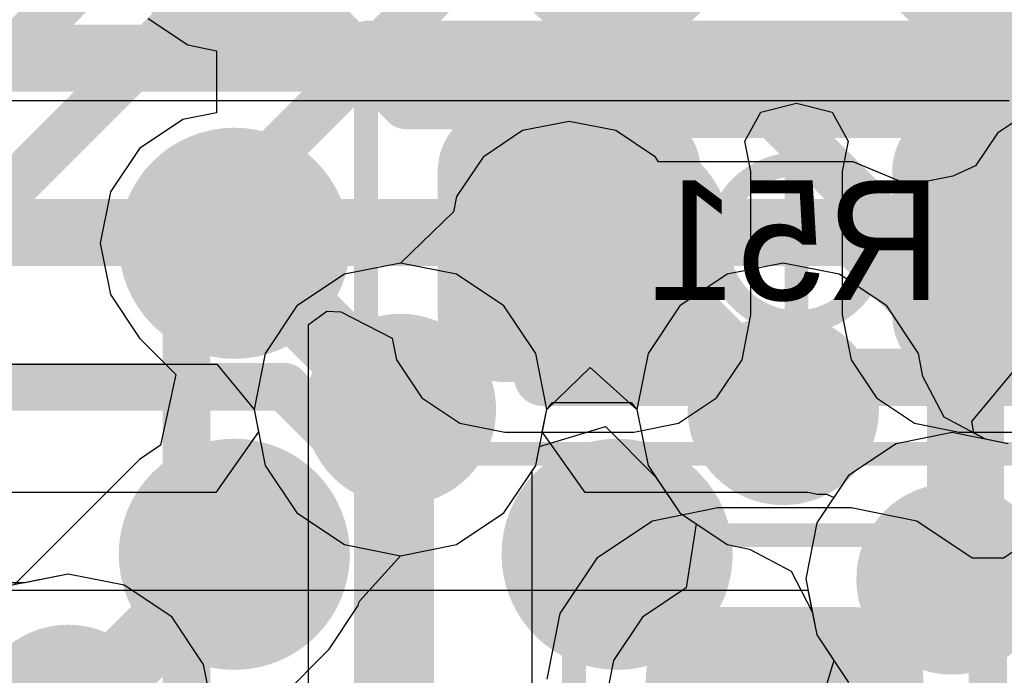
# Model space of a CAD drawing. Header units: millimetres. Extents: x -2 to 68, y -2 to 27.4.
# Tile 468 of 594: x 49.1 to 51.1, y 12.3 to 13.7. Entities that reach past the tile are written whole.
import ezdxf

# ---------------------------------------------------------------- set-up
doc = ezdxf.new("R2010")
doc.units = ezdxf.units.MM
for name, color, linetype in [('BottomLayer', 5, 'Continuous'), ('BottomPaste', 16, 'Continuous'), ('BottomSolder', 6, 'Continuous'), ('DrillGuide', 244, 'Continuous'), ('Mechanical10', 56, 'Continuous'), ('Mechanical17', 56, 'Continuous'), ('Mechanical6', 56, 'Continuous'), ('MidLayer1', 16, 'Continuous'), ('MidLayer2', 76, 'Continuous'), ('MidLayer3', 90, 'Continuous'), ('MidLayer4', 156, 'Continuous'), ('MidLayer5', 130, 'Continuous'), ('MidLayer6', 216, 'Continuous'), ('MidLayer7', 6, 'Continuous'), ('MidLayer8', 54, 'Continuous'), ('MultiLayer', 9, 'Continuous'), ('TopLayer', 1, 'Continuous'), ('TopPaste', 8, 'Continuous'), ('TopSolder', 216, 'Continuous'), ('ViaHoleLayer', 16, 'Continuous')]:
    doc.layers.add(name, color=color, linetype=linetype)

# ---------------------------------------------------------------- blocks, each defined once
blk = doc.blocks.new('MT53D512M32D2DS_053_WT_D_F_________1_168')
at = {"layer": 'TopLayer', "const_width": 0.14}
for points in [[(1.13, 2.925, 1), (1.27, 2.925, 1)], [(1.93, 2.925, 1), (2.07, 2.925, 1)], [(1.13, 2.275, 1), (1.27, 2.275, 1)], [(1.93, 2.275, 1), (2.07, 2.275, 1)]]:
    blk.add_lwpolyline(points, format="xyb", close=True, dxfattribs=at)
at = {"layer": 'TopPaste', "const_width": 0.14}
for points in [[(1.13, 2.925, 1), (1.27, 2.925, 1)], [(1.93, 2.925, 1), (2.07, 2.925, 1)], [(1.13, 2.275, 1), (1.27, 2.275, 1)], [(1.93, 2.275, 1), (2.07, 2.275, 1)]]:
    blk.add_lwpolyline(points, format="xyb", close=True, dxfattribs=at)
at = {"layer": 'TopSolder', "const_width": 0.2416}
for points in [[(1.0792, 2.925, 1), (1.3208, 2.925, 1)], [(1.8792, 2.925, 1), (2.1208, 2.925, 1)], [(1.0792, 2.275, 1), (1.3208, 2.275, 1)], [(1.8792, 2.275, 1), (2.1208, 2.275, 1)], [(1.0792, 1.625, 1), (1.3208, 1.625, 1)], [(1.8792, 1.625, 1), (2.1208, 1.625, 1)]]:
    blk.add_lwpolyline(points, format="xyb", close=True, dxfattribs=at)
blk = doc.blocks.new('RES_0402_B_258')
at = {"layer": 'BottomLayer', "const_width": 0.1402}
for points in [[(-0.6799, 0.1498, 1), (-0.5396, 0.1498, 1)], [(-0.4104, 0.1498, 1), (-0.2701, 0.1498, 1)], [(0.2701, 0.1498, 1), (0.4104, 0.1498, 1)], [(0.5396, 0.1498, 1), (0.6799, 0.1498, 1)], [(-0.6799, -0.1498, 1), (-0.5396, -0.1498, 1)], [(-0.4104, -0.1498, 1), (-0.2701, -0.1498, 1)], [(0.2701, -0.1498, 1), (0.4104, -0.1498, 1)], [(0.5396, -0.1498, 1), (0.6799, -0.1498, 1)]]:
    blk.add_lwpolyline(points, format="xyb", close=True, dxfattribs=at)
at = {"layer": 'BottomLayer'}
for points in [[(-0.3403, 0.29), (-0.6097, 0.29), (-0.3403, -0.29), (-0.6097, -0.29)], [(0.3403, -0.29), (0.6097, -0.29), (0.3403, 0.29), (0.6097, 0.29)], [(-0.2, 0.1498), (-0.75, 0.1498), (-0.2, -0.1498), (-0.75, -0.1498)], [(0.2, -0.1498), (0.75, -0.1498), (0.2, 0.1498), (0.75, 0.1498)]]:
    blk.add_solid(points, dxfattribs=at)
at = {"layer": 'BottomPaste', "const_width": 0.1402}
for points in [[(-0.6799, 0.1498, 1), (-0.5396, 0.1498, 1)], [(-0.4104, 0.1498, 1), (-0.2701, 0.1498, 1)], [(0.2701, 0.1498, 1), (0.4104, 0.1498, 1)], [(0.5396, 0.1498, 1), (0.6799, 0.1498, 1)], [(-0.6799, -0.1498, 1), (-0.5396, -0.1498, 1)], [(-0.4104, -0.1498, 1), (-0.2701, -0.1498, 1)], [(0.2701, -0.1498, 1), (0.4104, -0.1498, 1)], [(0.5396, -0.1498, 1), (0.6799, -0.1498, 1)]]:
    blk.add_lwpolyline(points, format="xyb", close=True, dxfattribs=at)
at = {"layer": 'BottomPaste'}
for points in [[(-0.3403, 0.29), (-0.6097, 0.29), (-0.3403, -0.29), (-0.6097, -0.29)], [(0.3403, -0.29), (0.6097, -0.29), (0.3403, 0.29), (0.6097, 0.29)], [(-0.2, 0.1498), (-0.75, 0.1498), (-0.2, -0.1498), (-0.75, -0.1498)], [(0.2, -0.1498), (0.75, -0.1498), (0.2, 0.1498), (0.75, 0.1498)]]:
    blk.add_solid(points, dxfattribs=at)
at = {"layer": 'BottomSolder', "const_width": 0.1402}
for points in [[(-0.6799, 0.1498, 1), (-0.5396, 0.1498, 1)], [(-0.4104, 0.1498, 1), (-0.2701, 0.1498, 1)], [(0.2701, 0.1498, 1), (0.4104, 0.1498, 1)], [(0.5396, 0.1498, 1), (0.6799, 0.1498, 1)], [(-0.6799, -0.1498, 1), (-0.5396, -0.1498, 1)], [(-0.4104, -0.1498, 1), (-0.2701, -0.1498, 1)], [(0.2701, -0.1498, 1), (0.4104, -0.1498, 1)], [(0.5396, -0.1498, 1), (0.6799, -0.1498, 1)]]:
    blk.add_lwpolyline(points, format="xyb", close=True, dxfattribs=at)
at = {"layer": 'BottomSolder'}
for points in [[(-0.3403, 0.29), (-0.6097, 0.29), (-0.3403, -0.29), (-0.6097, -0.29)], [(0.3403, -0.29), (0.6097, -0.29), (0.3403, 0.29), (0.6097, 0.29)], [(-0.2, 0.1498), (-0.75, 0.1498), (-0.2, -0.1498), (-0.75, -0.1498)], [(0.2, -0.1498), (0.75, -0.1498), (0.2, 0.1498), (0.75, 0.1498)]]:
    blk.add_solid(points, dxfattribs=at)
at = {"layer": 'Mechanical10', "const_width": 0.12}
for points in [[(-0.53, 0.28), (0.53, 0.28)], [(-0.53, -0.28), (-0.53, 0.28)], [(0.53, -0.28), (0.53, 0.28)], [(-0.53, -0.28), (0.53, -0.28)]]:
    blk.add_lwpolyline(points, dxfattribs=at)
at = {"layer": 'Mechanical10', "const_width": 0.06}
for points in [[(-0.56, 0.28, 1), (-0.5, 0.28, 1)], [(-0.56, 0.28, 1), (-0.5, 0.28, 1)], [(0.5, 0.28, 1), (0.56, 0.28, 1)], [(0.5, 0.28, 1), (0.56, 0.28, 1)], [(-0.56, -0.28, 1), (-0.5, -0.28, 1)], [(-0.56, -0.28, 1), (-0.5, -0.28, 1)], [(0.5, -0.28, 1), (0.56, -0.28, 1)], [(0.5, -0.28, 1), (0.56, -0.28, 1)]]:
    blk.add_lwpolyline(points, format="xyb", close=True, dxfattribs=at)
at = {"layer": 'Mechanical6', "const_width": 0.05}
for points in [[(-0.9, 0.44), (0.9, 0.44)], [(-0.9, -0.44), (-0.9, 0.44)], [(0.9, -0.44), (0.9, 0.44)], [(0, -0.22), (0, 0.22)], [(-0.22, 0), (0.22, 0)], [(-0.9, -0.44), (0.9, -0.44)]]:
    blk.add_lwpolyline(points, dxfattribs=at)
at = {"layer": 'Mechanical6'}
for points, const_width in [([(-0.9125, 0.44, 1), (-0.8875, 0.44, 1)], 0.025), ([(-0.9125, 0.44, 1), (-0.8875, 0.44, 1)], 0.025), ([(0.8875, 0.44, 1), (0.9125, 0.44, 1)], 0.025), ([(0.8875, 0.44, 1), (0.9125, 0.44, 1)], 0.025), ([(-0.0125, 0.22, 1), (0.0125, 0.22, 1)], 0.025), ([(0.165, 0, 1), (-0.165, 0, 1)], 0.05), ([(-0.2325, 0, 1), (-0.2075, 0, 1)], 0.025), ([(-0.1775, 0, 1), (-0.1525, 0, 1)], 0.025), ([(0.1525, 0, 1), (0.1775, 0, 1)], 0.025), ([(0.2075, 0, 1), (0.2325, 0, 1)], 0.025), ([(-0.0125, -0.22, 1), (0.0125, -0.22, 1)], 0.025), ([(-0.9125, -0.44, 1), (-0.8875, -0.44, 1)], 0.025), ([(-0.9125, -0.44, 1), (-0.8875, -0.44, 1)], 0.025), ([(0.8875, -0.44, 1), (0.9125, -0.44, 1)], 0.025), ([(0.8875, -0.44, 1), (0.9125, -0.44, 1)], 0.025)]:
    blk.add_lwpolyline(points, format="xyb", close=True, dxfattribs=dict(at, const_width=const_width))
blk = doc.blocks.new('CAP_0402_B_345')
at = {"layer": 'BottomLayer', "const_width": 0.1508}
for points in [[(-0.6746, 0.1392, 1), (-0.5238, 0.1392, 1)], [(-0.3462, 0.1392, 1), (-0.1954, 0.1392, 1)], [(0.1954, 0.1392, 1), (0.3462, 0.1392, 1)], [(0.5238, 0.1392, 1), (0.6746, 0.1392, 1)], [(-0.6746, -0.1392, 1), (-0.5238, -0.1392, 1)], [(-0.3462, -0.1392, 1), (-0.1954, -0.1392, 1)], [(0.1954, -0.1392, 1), (0.3462, -0.1392, 1)], [(0.5238, -0.1392, 1), (0.6746, -0.1392, 1)]]:
    blk.add_lwpolyline(points, format="xyb", close=True, dxfattribs=at)
at = {"layer": 'BottomLayer'}
for points in [[(-0.2708, 0.29), (-0.5992, 0.29), (-0.2708, -0.29), (-0.5992, -0.29)], [(0.2708, -0.29), (0.5992, -0.29), (0.2708, 0.29), (0.5992, 0.29)], [(-0.12, 0.1392), (-0.75, 0.1392), (-0.12, -0.1392), (-0.75, -0.1392)], [(0.12, -0.1392), (0.75, -0.1392), (0.12, 0.1392), (0.75, 0.1392)]]:
    blk.add_solid(points, dxfattribs=at)
at = {"layer": 'BottomPaste', "const_width": 0.1508}
for points in [[(-0.6746, 0.1392, 1), (-0.5238, 0.1392, 1)], [(-0.3462, 0.1392, 1), (-0.1954, 0.1392, 1)], [(0.1954, 0.1392, 1), (0.3462, 0.1392, 1)], [(0.5238, 0.1392, 1), (0.6746, 0.1392, 1)], [(-0.6746, -0.1392, 1), (-0.5238, -0.1392, 1)], [(-0.3462, -0.1392, 1), (-0.1954, -0.1392, 1)], [(0.1954, -0.1392, 1), (0.3462, -0.1392, 1)], [(0.5238, -0.1392, 1), (0.6746, -0.1392, 1)]]:
    blk.add_lwpolyline(points, format="xyb", close=True, dxfattribs=at)
at = {"layer": 'BottomPaste'}
for points in [[(-0.2708, 0.29), (-0.5992, 0.29), (-0.2708, -0.29), (-0.5992, -0.29)], [(0.2708, -0.29), (0.5992, -0.29), (0.2708, 0.29), (0.5992, 0.29)], [(-0.12, 0.1392), (-0.75, 0.1392), (-0.12, -0.1392), (-0.75, -0.1392)], [(0.12, -0.1392), (0.75, -0.1392), (0.12, 0.1392), (0.75, 0.1392)]]:
    blk.add_solid(points, dxfattribs=at)
at = {"layer": 'BottomSolder', "const_width": 0.1508}
for points in [[(-0.6746, 0.1392, 1), (-0.5238, 0.1392, 1)], [(-0.3462, 0.1392, 1), (-0.1954, 0.1392, 1)], [(0.1954, 0.1392, 1), (0.3462, 0.1392, 1)], [(0.5238, 0.1392, 1), (0.6746, 0.1392, 1)], [(-0.6746, -0.1392, 1), (-0.5238, -0.1392, 1)], [(-0.3462, -0.1392, 1), (-0.1954, -0.1392, 1)], [(0.1954, -0.1392, 1), (0.3462, -0.1392, 1)], [(0.5238, -0.1392, 1), (0.6746, -0.1392, 1)]]:
    blk.add_lwpolyline(points, format="xyb", close=True, dxfattribs=at)
at = {"layer": 'BottomSolder'}
for points in [[(-0.2708, 0.29), (-0.5992, 0.29), (-0.2708, -0.29), (-0.5992, -0.29)], [(0.2708, -0.29), (0.5992, -0.29), (0.2708, 0.29), (0.5992, 0.29)], [(-0.12, 0.1392), (-0.75, 0.1392), (-0.12, -0.1392), (-0.75, -0.1392)], [(0.12, -0.1392), (0.75, -0.1392), (0.12, 0.1392), (0.75, 0.1392)]]:
    blk.add_solid(points, dxfattribs=at)
at = {"layer": 'Mechanical10', "const_width": 0.12}
for points in [[(-0.53, 0.28), (0.53, 0.28)], [(-0.53, 0.28), (-0.53, -0.28)], [(0.53, 0.28), (0.53, -0.28)], [(-0.53, -0.28), (0.53, -0.28)]]:
    blk.add_lwpolyline(points, dxfattribs=at)
at = {"layer": 'Mechanical10', "const_width": 0.06}
for points in [[(-0.56, 0.28, 1), (-0.5, 0.28, 1)], [(-0.56, 0.28, 1), (-0.5, 0.28, 1)], [(0.5, 0.28, 1), (0.56, 0.28, 1)], [(0.5, 0.28, 1), (0.56, 0.28, 1)], [(-0.56, -0.28, 1), (-0.5, -0.28, 1)], [(-0.56, -0.28, 1), (-0.5, -0.28, 1)], [(0.5, -0.28, 1), (0.56, -0.28, 1)], [(0.5, -0.28, 1), (0.56, -0.28, 1)]]:
    blk.add_lwpolyline(points, format="xyb", close=True, dxfattribs=at)
at = {"layer": 'Mechanical6', "const_width": 0.05}
for points in [[(-0.9, 0.44), (0.9, 0.44)], [(-0.9, 0.44), (-0.9, -0.44)], [(0.9, 0.44), (0.9, -0.44)], [(0, 0.22), (0, -0.22)], [(-0.22, 0), (0.22, 0)], [(-0.9, -0.44), (0.9, -0.44)]]:
    blk.add_lwpolyline(points, dxfattribs=at)
at = {"layer": 'Mechanical6'}
for points, const_width in [([(-0.9125, 0.44, 1), (-0.8875, 0.44, 1)], 0.025), ([(-0.9125, 0.44, 1), (-0.8875, 0.44, 1)], 0.025), ([(0.8875, 0.44, 1), (0.9125, 0.44, 1)], 0.025), ([(0.8875, 0.44, 1), (0.9125, 0.44, 1)], 0.025), ([(-0.0125, 0.22, 1), (0.0125, 0.22, 1)], 0.025), ([(0.165, 0, 1), (-0.165, 0, 1)], 0.05), ([(-0.2325, 0, 1), (-0.2075, 0, 1)], 0.025), ([(-0.1775, 0, 1), (-0.1525, 0, 1)], 0.025), ([(0.1525, 0, 1), (0.1775, 0, 1)], 0.025), ([(0.2075, 0, 1), (0.2325, 0, 1)], 0.025), ([(-0.0125, -0.22, 1), (0.0125, -0.22, 1)], 0.025), ([(-0.9125, -0.44, 1), (-0.8875, -0.44, 1)], 0.025), ([(-0.9125, -0.44, 1), (-0.8875, -0.44, 1)], 0.025), ([(0.8875, -0.44, 1), (0.9125, -0.44, 1)], 0.025), ([(0.8875, -0.44, 1), (0.9125, -0.44, 1)], 0.025)]:
    blk.add_lwpolyline(points, format="xyb", close=True, dxfattribs=dict(at, const_width=const_width))
blk = doc.blocks.new('CAP_0402_B_346')
at = {"layer": 'BottomLayer', "const_width": 0.1508}
for points in [[(-0.6746, 0.1392, 1), (-0.5238, 0.1392, 1)], [(-0.3462, 0.1392, 1), (-0.1954, 0.1392, 1)], [(0.1954, 0.1392, 1), (0.3462, 0.1392, 1)], [(0.5238, 0.1392, 1), (0.6746, 0.1392, 1)], [(-0.6746, -0.1392, 1), (-0.5238, -0.1392, 1)], [(-0.3462, -0.1392, 1), (-0.1954, -0.1392, 1)], [(0.1954, -0.1392, 1), (0.3462, -0.1392, 1)], [(0.5238, -0.1392, 1), (0.6746, -0.1392, 1)]]:
    blk.add_lwpolyline(points, format="xyb", close=True, dxfattribs=at)
at = {"layer": 'BottomLayer'}
for points in [[(-0.2708, 0.29), (-0.5992, 0.29), (-0.2708, -0.29), (-0.5992, -0.29)], [(0.2708, -0.29), (0.5992, -0.29), (0.2708, 0.29), (0.5992, 0.29)], [(-0.12, 0.1392), (-0.75, 0.1392), (-0.12, -0.1392), (-0.75, -0.1392)], [(0.12, -0.1392), (0.75, -0.1392), (0.12, 0.1392), (0.75, 0.1392)]]:
    blk.add_solid(points, dxfattribs=at)
at = {"layer": 'BottomPaste', "const_width": 0.1508}
for points in [[(-0.6746, 0.1392, 1), (-0.5238, 0.1392, 1)], [(-0.3462, 0.1392, 1), (-0.1954, 0.1392, 1)], [(0.1954, 0.1392, 1), (0.3462, 0.1392, 1)], [(0.5238, 0.1392, 1), (0.6746, 0.1392, 1)], [(-0.6746, -0.1392, 1), (-0.5238, -0.1392, 1)], [(-0.3462, -0.1392, 1), (-0.1954, -0.1392, 1)], [(0.1954, -0.1392, 1), (0.3462, -0.1392, 1)], [(0.5238, -0.1392, 1), (0.6746, -0.1392, 1)]]:
    blk.add_lwpolyline(points, format="xyb", close=True, dxfattribs=at)
at = {"layer": 'BottomPaste'}
for points in [[(-0.2708, 0.29), (-0.5992, 0.29), (-0.2708, -0.29), (-0.5992, -0.29)], [(0.2708, -0.29), (0.5992, -0.29), (0.2708, 0.29), (0.5992, 0.29)], [(-0.12, 0.1392), (-0.75, 0.1392), (-0.12, -0.1392), (-0.75, -0.1392)], [(0.12, -0.1392), (0.75, -0.1392), (0.12, 0.1392), (0.75, 0.1392)]]:
    blk.add_solid(points, dxfattribs=at)
at = {"layer": 'BottomSolder', "const_width": 0.1508}
for points in [[(-0.6746, 0.1392, 1), (-0.5238, 0.1392, 1)], [(-0.3462, 0.1392, 1), (-0.1954, 0.1392, 1)], [(0.1954, 0.1392, 1), (0.3462, 0.1392, 1)], [(0.5238, 0.1392, 1), (0.6746, 0.1392, 1)], [(-0.6746, -0.1392, 1), (-0.5238, -0.1392, 1)], [(-0.3462, -0.1392, 1), (-0.1954, -0.1392, 1)], [(0.1954, -0.1392, 1), (0.3462, -0.1392, 1)], [(0.5238, -0.1392, 1), (0.6746, -0.1392, 1)]]:
    blk.add_lwpolyline(points, format="xyb", close=True, dxfattribs=at)
at = {"layer": 'BottomSolder'}
for points in [[(-0.2708, 0.29), (-0.5992, 0.29), (-0.2708, -0.29), (-0.5992, -0.29)], [(0.2708, -0.29), (0.5992, -0.29), (0.2708, 0.29), (0.5992, 0.29)], [(-0.12, 0.1392), (-0.75, 0.1392), (-0.12, -0.1392), (-0.75, -0.1392)], [(0.12, -0.1392), (0.75, -0.1392), (0.12, 0.1392), (0.75, 0.1392)]]:
    blk.add_solid(points, dxfattribs=at)
at = {"layer": 'Mechanical10', "const_width": 0.12}
for points in [[(-0.53, 0.28), (0.53, 0.28)], [(-0.53, 0.28), (-0.53, -0.28)], [(0.53, 0.28), (0.53, -0.28)], [(-0.53, -0.28), (0.53, -0.28)]]:
    blk.add_lwpolyline(points, dxfattribs=at)
at = {"layer": 'Mechanical10', "const_width": 0.06}
for points in [[(-0.56, 0.28, 1), (-0.5, 0.28, 1)], [(-0.56, 0.28, 1), (-0.5, 0.28, 1)], [(0.5, 0.28, 1), (0.56, 0.28, 1)], [(0.5, 0.28, 1), (0.56, 0.28, 1)], [(-0.56, -0.28, 1), (-0.5, -0.28, 1)], [(-0.56, -0.28, 1), (-0.5, -0.28, 1)], [(0.5, -0.28, 1), (0.56, -0.28, 1)], [(0.5, -0.28, 1), (0.56, -0.28, 1)]]:
    blk.add_lwpolyline(points, format="xyb", close=True, dxfattribs=at)
at = {"layer": 'Mechanical6', "const_width": 0.05}
for points in [[(-0.9, 0.44), (0.9, 0.44)], [(-0.9, 0.44), (-0.9, -0.44)], [(0.9, 0.44), (0.9, -0.44)], [(0, 0.22), (0, -0.22)], [(-0.22, 0), (0.22, 0)], [(-0.9, -0.44), (0.9, -0.44)]]:
    blk.add_lwpolyline(points, dxfattribs=at)
at = {"layer": 'Mechanical6'}
for points, const_width in [([(-0.9125, 0.44, 1), (-0.8875, 0.44, 1)], 0.025), ([(-0.9125, 0.44, 1), (-0.8875, 0.44, 1)], 0.025), ([(0.8875, 0.44, 1), (0.9125, 0.44, 1)], 0.025), ([(0.8875, 0.44, 1), (0.9125, 0.44, 1)], 0.025), ([(-0.0125, 0.22, 1), (0.0125, 0.22, 1)], 0.025), ([(0.165, 0, 1), (-0.165, 0, 1)], 0.05), ([(-0.2325, 0, 1), (-0.2075, 0, 1)], 0.025), ([(-0.1775, 0, 1), (-0.1525, 0, 1)], 0.025), ([(0.1525, 0, 1), (0.1775, 0, 1)], 0.025), ([(0.2075, 0, 1), (0.2325, 0, 1)], 0.025), ([(-0.0125, -0.22, 1), (0.0125, -0.22, 1)], 0.025), ([(-0.9125, -0.44, 1), (-0.8875, -0.44, 1)], 0.025), ([(-0.9125, -0.44, 1), (-0.8875, -0.44, 1)], 0.025), ([(0.8875, -0.44, 1), (0.9125, -0.44, 1)], 0.025), ([(0.8875, -0.44, 1), (0.9125, -0.44, 1)], 0.025)]:
    blk.add_lwpolyline(points, format="xyb", close=True, dxfattribs=dict(at, const_width=const_width))

msp = doc.modelspace()

# ---------------------------------------------------------------- linework, layer by layer
at = {"layer": 'BottomLayer'}
for p, q in [((50.6003, 13.4989), (50.675, 13.5181)), ((50.675, 13.5181), (50.7497, 13.4989)), ((50.567, 13.4386), (50.6003, 13.4989)), ((50.7497, 13.4989), (50.783, 13.4386)), ((50.5797, 13.3748), (50.567, 13.4386)), ((50.783, 13.4386), (50.7703, 13.3748)), ((50.5797, 13.0752), (50.5797, 13.3748)), ((50.7703, 13.3748), (50.7703, 13.0752)), ((49.6549, 13.055), (49.6933, 13.0834)), ((49.6933, 13.0834), (49.7226, 13.0815)), ((49.7226, 13.0815), (49.83, 13.0264)), ((50.5611, 12.9815), (50.5797, 13.0752)), ((50.7703, 13.0752), (50.7889, 12.9815)), ((49.6549, 11.7), (49.6549, 13.055)), ((49.83, 13.0264), (49.8389, 12.9815)), ((49.8389, 12.9815), (49.892, 12.902)), ((50.508, 12.902), (50.5611, 12.9815)), ((50.7889, 12.9815), (50.842, 12.902)), ((49.892, 12.902), (49.9715, 12.8489)), ((50.4285, 12.8489), (50.508, 12.902)), ((50.842, 12.902), (50.9215, 12.8489)), ((49.9715, 12.8489), (50.0652, 12.8303)), ((50.3347, 12.8303), (50.4285, 12.8489)), ((50.9215, 12.8489), (51.0152, 12.8303)), ((50.0652, 12.8303), (50.3347, 12.8303)), ((51.0152, 12.8303), (51.2847, 12.8303)), ((50.5108, 12.6719), (50.3739, 12.6446)), ((50.7892, 12.6719), (50.5108, 12.6719)), ((50.9261, 12.6446), (50.7892, 12.6719)), ((50.3739, 12.6446), (50.2579, 12.5671)), ((51.0421, 12.5671), (50.9261, 12.6446)), ((51.2239, 12.6446), (51.1079, 12.5671)), ((50.2579, 12.5671), (50.1804, 12.4511)), ((51.1079, 12.5671), (51.0421, 12.5671)), ((50.1804, 12.4511), (50.1531, 12.3142))]:
    msp.add_line(p, q, dxfattribs=at)
at = {"layer": 'BottomLayer', "const_width": 0.1}
for points in [[(48.1664, 12.755), (50.7834, 15.3719)], [(48.2493, 12.555), (50.8652, 15.1709)], [(49.4, 13.2301), (49.9904, 13.8205)], [(49.4, 11.7), (49.4, 13.2301)]]:
    msp.add_lwpolyline(points, dxfattribs=at)
at = {"layer": 'BottomLayer'}
for points, const_width in [([(50.125, 13.225, 1), (50.275, 13.225, 1)], 0.15), ([(49.375, 13.2301, 1), (49.425, 13.2301, 1)], 0.05), ([(49.375, 13.2301, 1), (49.425, 13.2301, 1)], 0.05), ([(50.4763, 12.2456, 1), (50.6263, 12.2456, 1)], 0.15)]:
    msp.add_lwpolyline(points, format="xyb", close=True, dxfattribs=dict(at, const_width=const_width))
at = {"layer": 'DrillGuide'}
for points, const_width in [([(49.475, 13.225, 1), (49.525, 13.225, 1)], 0.05), ([(50.175, 13.225, 1), (50.225, 13.225, 1)], 0.05), ([(50.2775, 13.2006, 1), (50.3275, 13.2006, 1)], 0.05), ([(49.7972, 12.8778, 1), (49.8972, 12.8778, 1)], 0.1), ([(50.5972, 12.8778, 1), (50.6972, 12.8778, 1)], 0.1), ([(49.475, 12.575, 1), (49.525, 12.575, 1)], 0.05), ([(50.275, 12.575, 1), (50.325, 12.575, 1)], 0.05), ([(50.95, 12.5235, 1), (51.05, 12.5235, 1)], 0.1), ([(49.1028, 12.2278, 1), (49.2028, 12.2278, 1)], 0.1)]:
    msp.add_lwpolyline(points, format="xyb", close=True, dxfattribs=dict(at, const_width=const_width))
at = {"layer": 'MidLayer1'}
for p, q in [((49.3198, 13.6948), (49.4025, 13.6395)), ((49.4025, 13.6395), (49.4629, 13.6275)), ((49.4629, 13.6275), (49.4629, 13.498)), ((49.3927, 13.484), (49.3017, 13.4233)), ((49.4629, 13.498), (49.3927, 13.484)), ((49.3017, 13.4233), (49.241, 13.3323)), ((49.241, 13.3323), (49.2196, 13.225)), ((49.2196, 13.225), (49.241, 13.1177)), ((49.241, 13.1177), (49.3017, 13.0267)), ((49.3017, 13.0267), (49.3778, 12.9507)), ((49.3778, 12.9507), (49.346, 12.8028)), ((50.1376, 12.8003), (50.2754, 12.8421)), ((50.2754, 12.8421), (50.3804, 12.7372)), ((49.346, 12.8028), (49.3017, 12.7733)), ((50.1298, 12.7608), (50.1376, 12.8003)), ((49.3017, 12.7733), (49.0397, 12.5112)), ((50.0635, 12.6615), (50.1298, 12.7608)), ((50.3804, 12.7372), (50.4309, 12.6615)), ((49.9642, 12.5952), (50.0635, 12.6615)), ((50.4309, 12.6615), (50.5301, 12.5952)), ((49.8472, 12.5719), (49.9642, 12.5952)), ((50.5301, 12.5952), (50.577, 12.5859)), ((50.577, 12.5859), (50.6639, 12.5396)), ((49.7625, 12.4777), (49.8472, 12.5719)), ((50.6639, 12.5396), (50.7079, 12.4545)), ((49.759, 12.4677), (49.7602, 12.4737)), ((49.7602, 12.4737), (49.7625, 12.4777)), ((49.6983, 12.3767), (49.759, 12.4677)), ((50.7079, 12.4545), (50.7174, 12.4065)), ((50.7174, 12.4065), (50.7532, 12.3529)), ((49.4362, 12.1147), (49.6983, 12.3767)), ((50.7532, 12.3529), (50.7134, 12.2237))]:
    msp.add_line(p, q, dxfattribs=at)
for points, const_width in [([(49.5, 13.875), (49.859, 13.516)], 0.105), ([(50.8, 13.875), (51.5, 13.175)], 0.105), ([(49.859, 13.516), (50.609, 13.516)], 0.105), ([(50.609, 13.516), (51.0564, 13.0686)], 0.105), ([(49.5, 13.225), (49.8472, 12.8778)], 0.15), ([(50.3025, 13.2006), (50.3134, 13.2006)], 0.15), ([(50.3134, 13.2006), (50.6362, 12.8778)], 0.15), ([(51.0564, 12.58), (51.0564, 13.0686)], 0.105), ([(50.6362, 12.8778), (50.6472, 12.8778)], 0.15), ([(49.1528, 12.2278), (49.5, 12.575)], 0.15), ([(51, 12.5235), (51.0564, 12.58)], 0.105)]:
    msp.add_lwpolyline(points, dxfattribs=dict(at, const_width=const_width))
for points, const_width in [([(49.8327, 13.516, 1), (49.8852, 13.516, 1)], 0.0525), ([(49.8327, 13.516, 1), (49.8852, 13.516, 1)], 0.0525), ([(50.5827, 13.516, 1), (50.6352, 13.516, 1)], 0.0525), ([(50.5827, 13.516, 1), (50.6352, 13.516, 1)], 0.0525), ([(49.425, 13.225, 1), (49.575, 13.225, 1)], 0.15), ([(50.2275, 13.2006, 1), (50.3775, 13.2006, 1)], 0.15), ([(49.4625, 13.225, 1), (49.5375, 13.225, 1)], 0.075), ([(50.265, 13.2006, 1), (50.34, 13.2006, 1)], 0.075), ([(50.2759, 13.2006, 1), (50.3509, 13.2006, 1)], 0.075), ([(50.2759, 13.2006, 1), (50.3509, 13.2006, 1)], 0.075), ([(51.0302, 13.0686, 1), (51.0827, 13.0686, 1)], 0.0525), ([(51.0302, 13.0686, 1), (51.0827, 13.0686, 1)], 0.0525), ([(49.7472, 12.8778, 1), (49.9472, 12.8778, 1)], 0.2), ([(50.5472, 12.8778, 1), (50.7472, 12.8778, 1)], 0.2), ([(49.8097, 12.8778, 1), (49.8847, 12.8778, 1)], 0.075), ([(50.5987, 12.8778, 1), (50.6737, 12.8778, 1)], 0.075), ([(50.5987, 12.8778, 1), (50.6737, 12.8778, 1)], 0.075), ([(50.6097, 12.8778, 1), (50.6847, 12.8778, 1)], 0.075), ([(49.425, 12.575, 1), (49.575, 12.575, 1)], 0.15), ([(50.225, 12.575, 1), (50.375, 12.575, 1)], 0.15), ([(50.9, 12.5235, 1), (51.1, 12.5235, 1)], 0.2), ([(49.4625, 12.575, 1), (49.5375, 12.575, 1)], 0.075), ([(51.0302, 12.58, 1), (51.0827, 12.58, 1)], 0.0525), ([(51.0302, 12.58, 1), (51.0827, 12.58, 1)], 0.0525), ([(50.9738, 12.5235, 1), (51.0262, 12.5235, 1)], 0.0525), ([(49.0528, 12.2278, 1), (49.2528, 12.2278, 1)], 0.2)]:
    msp.add_lwpolyline(points, format="xyb", close=True, dxfattribs=dict(at, const_width=const_width))
at = {"layer": 'MidLayer2'}
for p, q in [((51.0413, 12.8527), (51.1413, 12.9725)), ((50.1531, 12.8778), (50.1652, 12.8926)), ((50.1652, 12.8926), (50.3292, 12.8926)), ((50.3292, 12.8926), (50.3413, 12.8778)), ((50.1298, 12.7608), (50.1531, 12.8778)), ((50.3413, 12.8778), (50.3646, 12.7608)), ((51.0456, 12.8285), (51.0413, 12.8527)), ((51.0701, 12.8155), (51.0456, 12.8285)), ((51.1171, 12.8061), (51.0701, 12.8155)), ((50.1225, 12.7498), (50.1298, 12.7608)), ((50.3646, 12.7608), (50.4309, 12.6615)), ((50.1225, 12.1572), (50.1225, 12.7498)), ((50.4309, 12.6615), (50.5301, 12.5952)), ((50.5301, 12.5952), (50.577, 12.5859)), ((50.577, 12.5859), (50.6639, 12.5396)), ((50.6639, 12.5396), (50.7079, 12.4545)), ((50.7079, 12.4545), (50.7174, 12.4065)), ((50.7174, 12.4065), (50.7532, 12.3529)), ((50.7532, 12.3529), (50.7134, 12.2237))]:
    msp.add_line(p, q, dxfattribs=at)
at = {"layer": 'MidLayer2', "const_width": 0.14}
for points in [[(51.015, 13.612), (51.258, 13.855)], [(45.653, 13.612), (51.015, 13.612)], [(45.7238, 13.2478), (51.9549, 13.2478)], [(49.8472, 12.1572), (49.8472, 12.8778)]]:
    msp.add_lwpolyline(points, dxfattribs=at)
at = {"layer": 'MidLayer2'}
for points, const_width in [([(50.98, 13.612, 1), (51.05, 13.612, 1)], 0.07), ([(50.98, 13.612, 1), (51.05, 13.612, 1)], 0.07), ([(49.7472, 12.8778, 1), (49.9472, 12.8778, 1)], 0.2), ([(50.5472, 12.8778, 1), (50.7472, 12.8778, 1)], 0.2), ([(49.8122, 12.8778, 1), (49.8822, 12.8778, 1)], 0.07), ([(50.9, 12.5235, 1), (51.1, 12.5235, 1)], 0.2), ([(49.0528, 12.2278, 1), (49.2528, 12.2278, 1)], 0.2)]:
    msp.add_lwpolyline(points, format="xyb", close=True, dxfattribs=dict(at, const_width=const_width))
at = {"layer": 'MidLayer3'}
for p, q in [((51.1192, 13.5231), (40.7557, 13.5231)), ((48.7364, 12.9725), (49.4636, 12.9725)), ((49.4636, 12.9725), (49.5413, 12.8778)), ((50.1531, 12.8778), (50.1652, 12.8926)), ((50.1652, 12.8926), (50.3292, 12.8926)), ((50.3292, 12.8926), (50.3413, 12.8778)), ((49.5413, 12.8778), (49.5646, 12.7608)), ((50.1298, 12.7608), (50.1531, 12.8778)), ((50.3413, 12.8778), (50.3646, 12.7608)), ((49.5646, 12.7608), (49.6309, 12.6615)), ((50.0635, 12.6615), (50.1298, 12.7608)), ((50.3646, 12.7608), (50.4309, 12.6615)), ((49.6309, 12.6615), (49.7301, 12.5952)), ((49.9642, 12.5952), (50.0635, 12.6615)), ((50.4309, 12.6615), (50.5301, 12.5952)), ((49.7301, 12.5952), (49.8472, 12.5719)), ((49.8472, 12.5719), (49.9642, 12.5952)), ((50.5301, 12.5952), (50.577, 12.5859)), ((50.577, 12.5859), (50.6639, 12.5396)), ((49.1528, 12.5337), (49.0358, 12.5104)), ((49.2699, 12.5104), (49.1528, 12.5337)), ((50.6639, 12.5396), (50.7079, 12.4545)), ((49.3691, 12.4441), (49.2699, 12.5104)), ((50.7079, 12.4545), (50.7174, 12.4065)), ((49.4354, 12.3449), (49.3691, 12.4441)), ((50.7174, 12.4065), (50.7532, 12.3529)), ((50.7532, 12.3529), (50.7134, 12.2237)), ((49.4587, 12.2278), (49.4354, 12.3449))]:
    msp.add_line(p, q, dxfattribs=at)
at = {"layer": 'MidLayer3', "const_width": 0.14}
for points in [[(43.228, 13.2478), (51.1192, 13.2478)], [(51.1192, 13.2478), (51.274, 13.093)]]:
    msp.add_lwpolyline(points, dxfattribs=at)
at = {"layer": 'MidLayer3'}
for points, const_width in [([(51.0842, 13.2478, 1), (51.1542, 13.2478, 1)], 0.07), ([(51.0842, 13.2478, 1), (51.1542, 13.2478, 1)], 0.07), ([(49.7472, 12.8778, 1), (49.9472, 12.8778, 1)], 0.2), ([(50.5472, 12.8778, 1), (50.7472, 12.8778, 1)], 0.2), ([(50.9, 12.5235, 1), (51.1, 12.5235, 1)], 0.2), ([(49.0528, 12.2278, 1), (49.2528, 12.2278, 1)], 0.2)]:
    msp.add_lwpolyline(points, format="xyb", close=True, dxfattribs=dict(at, const_width=const_width))
at = {"layer": 'MidLayer4'}
for p, q in [((51.1775, 13.5105), (51.0948, 13.4552)), ((50.2, 13.4799), (50.1025, 13.4605)), ((50.2975, 13.4605), (50.2, 13.4799)), ((50.1025, 13.4605), (50.0198, 13.4052)), ((50.3802, 13.4052), (50.2975, 13.4605)), ((51.0948, 13.4552), (51.0493, 13.3872)), ((50.0198, 13.4052), (49.9645, 13.3225)), ((50.3868, 13.3954), (50.3802, 13.4052)), ((50.7932, 13.3954), (50.3868, 13.3954)), ((50.9053, 13.3489), (50.7932, 13.3954)), ((50.7932, 13.3954), (50.7932, 13.3954)), ((51.0493, 13.3872), (51.0016, 13.3651)), ((51.0016, 13.3651), (50.9108, 13.3472)), ((50.9108, 13.3472), (50.9053, 13.3489)), ((49.9645, 13.3225), (49.9582, 13.2911)), ((49.9582, 13.2911), (49.8472, 13.1837)), ((49.8472, 13.1837), (49.7301, 13.1604)), ((49.7301, 13.1604), (49.6309, 13.0941)), ((49.6309, 13.0941), (49.5646, 12.9949)), ((49.5646, 12.9949), (49.5413, 12.8778)), ((50.1531, 12.8778), (50.2439, 12.9652)), ((50.2439, 12.9652), (50.3413, 12.8778)), ((49.5413, 12.8778), (49.5646, 12.7608)), ((50.1298, 12.7608), (50.1531, 12.8778)), ((50.3413, 12.8778), (50.3646, 12.7608)), ((49.5646, 12.7608), (49.6309, 12.6615)), ((50.0635, 12.6615), (50.1298, 12.7608)), ((50.3646, 12.7608), (50.4309, 12.6615)), ((49.6309, 12.6615), (49.7301, 12.5952)), ((49.9642, 12.5952), (50.0635, 12.6615)), ((50.4309, 12.6615), (50.4654, 12.6384)), ((50.4654, 12.6384), (50.444, 12.5047)), ((49.7301, 12.5952), (49.8472, 12.5719)), ((49.8472, 12.5719), (49.9642, 12.5952)), ((49.1528, 12.5337), (49.0622, 12.5157)), ((49.2699, 12.5104), (49.1528, 12.5337)), ((49.0622, 12.5157), (48.8121, 12.5157)), ((49.3691, 12.4441), (49.2699, 12.5104)), ((50.444, 12.5047), (50.3531, 12.4439)), ((49.4354, 12.3449), (49.3691, 12.4441)), ((50.3531, 12.4439), (50.2923, 12.3529)), ((50.2923, 12.3529), (50.2709, 12.2456)), ((49.4587, 12.2278), (49.4354, 12.3449))]:
    msp.add_line(p, q, dxfattribs=at)
for points, const_width in [([(50.125, 13.225, 1), (50.275, 13.225, 1)], 0.15), ([(50.1738, 13.225, 1), (50.2262, 13.225, 1)], 0.0525), ([(50.1791, 13.2303, 1), (50.2315, 13.2303, 1)], 0.0525), ([(50.1791, 13.2303, 1), (50.2315, 13.2303, 1)], 0.0525), ([(50.7669, 13.2303, 1), (50.8194, 13.2303, 1)], 0.0525), ([(50.7669, 13.2303, 1), (50.8194, 13.2303, 1)], 0.0525), ([(49.7472, 12.8778, 1), (49.9472, 12.8778, 1)], 0.2), ([(50.5472, 12.8778, 1), (50.7472, 12.8778, 1)], 0.2), ([(50.9738, 13.0235, 1), (51.0262, 13.0235, 1)], 0.0525), ([(50.9738, 13.0235, 1), (51.0262, 13.0235, 1)], 0.0525), ([(50.9, 12.5235, 1), (51.1, 12.5235, 1)], 0.2), ([(50.9738, 12.6, 1), (51.0262, 12.6, 1)], 0.0525), ([(49.0528, 12.2278, 1), (49.2528, 12.2278, 1)], 0.2), ([(50.4763, 12.2456, 1), (50.6263, 12.2456, 1)], 0.15)]:
    msp.add_lwpolyline(points, format="xyb", close=True, dxfattribs=dict(at, const_width=const_width))
at = {"layer": 'MidLayer4', "const_width": 0.105}
for points in [[(50.2, 13.225), (50.2053, 13.2303)], [(50.2053, 13.2303), (50.7932, 13.2303)], [(50.7932, 13.2303), (51, 13.0235)], [(51, 12.6), (51, 13.0235)]]:
    msp.add_lwpolyline(points, dxfattribs=at)
at = {"layer": 'MidLayer5'}
for p, q in [((49.8472, 13.1837), (49.7301, 13.1604)), ((49.9642, 13.1604), (49.8472, 13.1837)), ((50.6472, 13.1837), (50.5301, 13.1604)), ((50.7642, 13.1604), (50.6472, 13.1837)), ((49.7301, 13.1604), (49.6309, 13.0941)), ((50.0635, 13.0941), (49.9642, 13.1604)), ((50.5301, 13.1604), (50.4309, 13.0941)), ((50.8635, 13.0941), (50.7642, 13.1604)), ((49.6309, 13.0941), (49.5646, 12.9949)), ((50.1298, 12.9949), (50.0635, 13.0941)), ((50.4309, 13.0941), (50.3646, 12.9949)), ((50.9298, 12.9949), (50.8635, 13.0941)), ((49.5646, 12.9949), (49.5413, 12.8778)), ((50.1531, 12.8778), (50.1298, 12.9949)), ((50.3646, 12.9949), (50.3413, 12.8778)), ((50.9393, 12.9468), (50.9298, 12.9949)), ((50.9833, 12.8617), (50.9393, 12.9468)), ((49.5413, 12.8778), (49.5646, 12.7608)), ((50.1298, 12.7608), (50.1531, 12.8778)), ((50.3413, 12.8778), (50.3646, 12.7608)), ((51.0701, 12.8155), (50.9833, 12.8617)), ((51.1171, 12.8061), (51.0701, 12.8155)), ((49.5646, 12.7608), (49.6309, 12.6615)), ((50.0635, 12.6615), (50.1298, 12.7608)), ((50.3646, 12.7608), (50.4309, 12.6615)), ((49.6309, 12.6615), (49.7301, 12.5952)), ((49.9642, 12.5952), (50.0635, 12.6615)), ((50.4309, 12.6615), (50.5301, 12.5952)), ((49.7301, 12.5952), (49.8472, 12.5719)), ((49.8472, 12.5719), (49.9642, 12.5952)), ((50.5301, 12.5952), (50.577, 12.5859)), ((50.577, 12.5859), (50.6639, 12.5396)), ((49.1528, 12.5337), (49.0358, 12.5104)), ((49.2699, 12.5104), (49.1528, 12.5337)), ((50.6639, 12.5396), (50.7079, 12.4545)), ((49.3691, 12.4441), (49.2699, 12.5104)), ((50.7079, 12.4545), (50.7174, 12.4065)), ((49.4354, 12.3449), (49.3691, 12.4441)), ((50.7174, 12.4065), (50.7532, 12.3529)), ((50.7532, 12.3529), (50.7134, 12.2237)), ((49.4587, 12.2278), (49.4354, 12.3449))]:
    msp.add_line(p, q, dxfattribs=at)
at = {"layer": 'MidLayer5', "const_width": 0.2}
for points in [[(49.7472, 12.8778, 1), (49.9472, 12.8778, 1)], [(50.5472, 12.8778, 1), (50.7472, 12.8778, 1)], [(50.9, 12.5235, 1), (51.1, 12.5235, 1)], [(49.0528, 12.2278, 1), (49.2528, 12.2278, 1)]]:
    msp.add_lwpolyline(points, format="xyb", close=True, dxfattribs=at)
at = {"layer": 'MidLayer6'}
for p, q in [((49.8472, 13.1837), (49.7301, 13.1604)), ((49.9642, 13.1604), (49.8472, 13.1837)), ((50.6472, 13.1837), (50.5301, 13.1604)), ((50.7642, 13.1604), (50.6472, 13.1837)), ((49.7301, 13.1604), (49.6309, 13.0941)), ((50.0635, 13.0941), (49.9642, 13.1604)), ((50.5301, 13.1604), (50.4309, 13.0941)), ((50.8635, 13.0941), (50.7642, 13.1604)), ((49.6309, 13.0941), (49.5646, 12.9949)), ((50.1298, 12.9949), (50.0635, 13.0941)), ((50.4309, 13.0941), (50.3646, 12.9949)), ((50.9298, 12.9949), (50.8635, 13.0941)), ((49.5646, 12.9949), (49.5413, 12.8778)), ((50.1531, 12.8778), (50.1298, 12.9949)), ((50.3646, 12.9949), (50.3413, 12.8778)), ((50.9393, 12.9468), (50.9298, 12.9949)), ((50.9833, 12.8617), (50.9393, 12.9468)), ((49.5413, 12.8778), (49.5646, 12.7608)), ((50.1298, 12.7608), (50.1531, 12.8778)), ((50.3413, 12.8778), (50.3646, 12.7608)), ((51.0701, 12.8155), (50.9833, 12.8617)), ((51.1171, 12.8061), (51.0701, 12.8155)), ((49.5646, 12.7608), (49.6309, 12.6615)), ((50.0635, 12.6615), (50.1298, 12.7608)), ((50.3646, 12.7608), (50.4309, 12.6615)), ((49.6309, 12.6615), (49.7301, 12.5952)), ((49.9642, 12.5952), (50.0635, 12.6615)), ((50.4309, 12.6615), (50.5301, 12.5952)), ((49.7301, 12.5952), (49.8472, 12.5719)), ((49.8472, 12.5719), (49.9642, 12.5952)), ((50.5301, 12.5952), (50.577, 12.5859)), ((50.577, 12.5859), (50.6639, 12.5396)), ((49.1528, 12.5337), (49.0358, 12.5104)), ((49.2699, 12.5104), (49.1528, 12.5337)), ((50.6639, 12.5396), (50.7079, 12.4545)), ((49.3691, 12.4441), (49.2699, 12.5104)), ((50.7079, 12.4545), (50.7174, 12.4065)), ((49.4354, 12.3449), (49.3691, 12.4441)), ((50.7174, 12.4065), (50.7532, 12.3529)), ((50.7532, 12.3529), (50.7134, 12.2237)), ((49.4587, 12.2278), (49.4354, 12.3449))]:
    msp.add_line(p, q, dxfattribs=at)
at = {"layer": 'MidLayer6', "const_width": 0.2}
for points in [[(49.7472, 12.8778, 1), (49.9472, 12.8778, 1)], [(50.5472, 12.8778, 1), (50.7472, 12.8778, 1)], [(50.9, 12.5235, 1), (51.1, 12.5235, 1)], [(49.0528, 12.2278, 1), (49.2528, 12.2278, 1)]]:
    msp.add_lwpolyline(points, format="xyb", close=True, dxfattribs=at)
at = {"layer": 'MidLayer7'}
for p, q in [((49.8472, 13.1837), (49.7301, 13.1604)), ((49.9642, 13.1604), (49.8472, 13.1837)), ((49.7301, 13.1604), (49.6309, 13.0941)), ((50.0635, 13.0941), (49.9642, 13.1604)), ((49.6309, 13.0941), (49.5646, 12.9949)), ((50.1298, 12.9949), (50.0635, 13.0941)), ((49.5646, 12.9949), (49.5413, 12.8778)), ((50.1531, 12.8778), (50.1298, 12.9949)), ((49.5413, 12.8778), (49.5646, 12.7608)), ((50.1298, 12.7608), (50.1531, 12.8778)), ((51, 12.8294), (50.883, 12.8061)), ((51.1171, 12.8061), (51, 12.8294)), ((50.883, 12.8061), (50.7837, 12.7398)), ((49.5646, 12.7608), (49.6309, 12.6615)), ((50.0635, 12.6615), (50.1298, 12.7608)), ((50.7837, 12.7398), (50.7174, 12.6406)), ((49.6309, 12.6615), (49.7301, 12.5952)), ((49.9642, 12.5952), (50.0635, 12.6615)), ((50.7174, 12.6406), (50.6941, 12.5235)), ((49.7301, 12.5952), (49.8472, 12.5719)), ((49.8472, 12.5719), (49.9642, 12.5952)), ((49.1528, 12.5337), (49.0358, 12.5104)), ((49.2699, 12.5104), (49.1528, 12.5337)), ((50.6941, 12.5235), (50.7174, 12.4065)), ((49.3691, 12.4441), (49.2699, 12.5104)), ((49.4354, 12.3449), (49.3691, 12.4441)), ((50.7174, 12.4065), (50.7837, 12.3072)), ((49.4587, 12.2278), (49.4354, 12.3449))]:
    msp.add_line(p, q, dxfattribs=at)
at = {"layer": 'MidLayer7', "const_width": 0.2}
for points in [[(49.7472, 12.8778, 1), (49.9472, 12.8778, 1)], [(50.5472, 12.8778, 1), (50.7472, 12.8778, 1)], [(50.9, 12.5235, 1), (51.1, 12.5235, 1)], [(49.0528, 12.2278, 1), (49.2528, 12.2278, 1)]]:
    msp.add_lwpolyline(points, format="xyb", close=True, dxfattribs=at)
at = {"layer": 'MidLayer8'}
for p, q in [((49.8472, 13.1837), (49.7301, 13.1604)), ((49.9642, 13.1604), (49.8472, 13.1837)), ((49.7301, 13.1604), (49.6309, 13.0941)), ((50.0635, 13.0941), (49.9642, 13.1604)), ((49.6309, 13.0941), (49.5646, 12.9949)), ((50.1298, 12.9949), (50.0635, 13.0941)), ((49.5646, 12.9949), (49.5413, 12.8778)), ((50.1531, 12.8778), (50.1298, 12.9949)), ((49.5413, 12.8778), (49.5506, 12.8309)), ((50.1437, 12.8309), (50.1531, 12.8778)), ((49.5506, 12.8309), (49.4615, 12.7039)), ((50.2329, 12.7039), (50.1437, 12.8309)), ((51, 12.8294), (50.883, 12.8061)), ((51.1171, 12.8061), (51, 12.8294)), ((50.883, 12.8061), (50.7837, 12.7398)), ((50.7837, 12.7398), (50.7531, 12.694)), ((49.4615, 12.7039), (48.7437, 12.7039)), ((50.6988, 12.7039), (50.2329, 12.7039)), ((50.7185, 12.7), (50.6988, 12.7039)), ((50.7386, 12.7), (50.7185, 12.7)), ((50.7531, 12.694), (50.7386, 12.7)), ((48.7141, 12.5), (50.6988, 12.5)), ((50.6988, 12.5), (50.7174, 12.4065)), ((50.7174, 12.4065), (50.7532, 12.3529)), ((50.7532, 12.3529), (50.7134, 12.2237))]:
    msp.add_line(p, q, dxfattribs=at)
at = {"layer": 'MidLayer8', "const_width": 0.2}
for points in [[(49.7472, 12.8778, 1), (49.9472, 12.8778, 1)], [(50.5472, 12.8778, 1), (50.7472, 12.8778, 1)], [(50.9, 12.5235, 1), (51.1, 12.5235, 1)], [(49.0528, 12.2278, 1), (49.2528, 12.2278, 1)]]:
    msp.add_lwpolyline(points, format="xyb", close=True, dxfattribs=at)
at = {"layer": 'MultiLayer'}
for points, const_width in [([(49.425, 13.225, 1), (49.575, 13.225, 1)], 0.15), ([(50.125, 13.225, 1), (50.275, 13.225, 1)], 0.15), ([(50.2275, 13.2006, 1), (50.3775, 13.2006, 1)], 0.15), ([(49.7472, 12.8778, 1), (49.9472, 12.8778, 1)], 0.2), ([(50.5472, 12.8778, 1), (50.7472, 12.8778, 1)], 0.2), ([(49.425, 12.575, 1), (49.575, 12.575, 1)], 0.15), ([(50.225, 12.575, 1), (50.375, 12.575, 1)], 0.15), ([(50.9, 12.5235, 1), (51.1, 12.5235, 1)], 0.2), ([(49.0528, 12.2278, 1), (49.2528, 12.2278, 1)], 0.2), ([(50.4763, 12.2456, 1), (50.6263, 12.2456, 1)], 0.15)]:
    msp.add_lwpolyline(points, format="xyb", close=True, dxfattribs=dict(at, const_width=const_width))
at = {"layer": 'TopLayer'}
for points, const_width in [([(51.13, 13.2821), (51.13, 13.921)], 0.105), ([(51.13, 13.2821), (51.4191, 12.993)], 0.105), ([(46.5606, 12.925), (49.6054, 12.925)], 0.1), ([(49.6054, 12.925), (49.8, 12.7304)], 0.1), ([(49.8, 12.225), (49.8, 12.7304)], 0.1)]:
    msp.add_lwpolyline(points, dxfattribs=dict(at, const_width=const_width))
for points, const_width in [([(49.425, 13.225, 1), (49.575, 13.225, 1)], 0.15), ([(50.2275, 13.2006, 1), (50.3775, 13.2006, 1)], 0.15), ([(51.1038, 13.2821, 1), (51.1563, 13.2821, 1)], 0.0525), ([(51.1038, 13.2821, 1), (51.1563, 13.2821, 1)], 0.0525), ([(49.5804, 12.925, 1), (49.6304, 12.925, 1)], 0.05), ([(49.5804, 12.925, 1), (49.6304, 12.925, 1)], 0.05), ([(49.775, 12.7304, 1), (49.825, 12.7304, 1)], 0.05), ([(49.775, 12.7304, 1), (49.825, 12.7304, 1)], 0.05), ([(49.425, 12.575, 1), (49.575, 12.575, 1)], 0.15), ([(50.225, 12.575, 1), (50.375, 12.575, 1)], 0.15)]:
    msp.add_lwpolyline(points, format="xyb", close=True, dxfattribs=dict(at, const_width=const_width))
at = {"layer": 'ViaHoleLayer'}
for points, const_width in [([(49.475, 13.225, 1), (49.525, 13.225, 1)], 0.05), ([(50.175, 13.225, 1), (50.225, 13.225, 1)], 0.05), ([(50.2775, 13.2006, 1), (50.3275, 13.2006, 1)], 0.05), ([(49.7972, 12.8778, 1), (49.8972, 12.8778, 1)], 0.1), ([(50.5972, 12.8778, 1), (50.6972, 12.8778, 1)], 0.1), ([(49.475, 12.575, 1), (49.525, 12.575, 1)], 0.05), ([(50.275, 12.575, 1), (50.325, 12.575, 1)], 0.05), ([(50.95, 12.5235, 1), (51.05, 12.5235, 1)], 0.1), ([(49.1028, 12.2278, 1), (49.2028, 12.2278, 1)], 0.1)]:
    msp.add_lwpolyline(points, format="xyb", close=True, dxfattribs=dict(at, const_width=const_width))

# ---------------------------------------------------------------- block references
for name, p, rotation in [('MT53D512M32D2DS_053_WT_D_F_________1_168', (51.5, 15.5), 180), ('CAP_0402_B_345', (50.65, 11.715), 90), ('CAP_0402_B_346', (51.5, 11.715), 90)]:
    msp.add_blockref(name, p, dxfattribs=dict(rotation=rotation))
msp.add_blockref('RES_0402_B_258', (50.675, 13.225))

# ---------------------------------------------------------------- texts
at = {"layer": 'Mechanical17', "text_generation_flag": 2}
msp.add_text('R51', height=0.25, dxfattribs=at).set_placement((50.9778, 13.1064))

doc.saveas('drawing.dxf')
